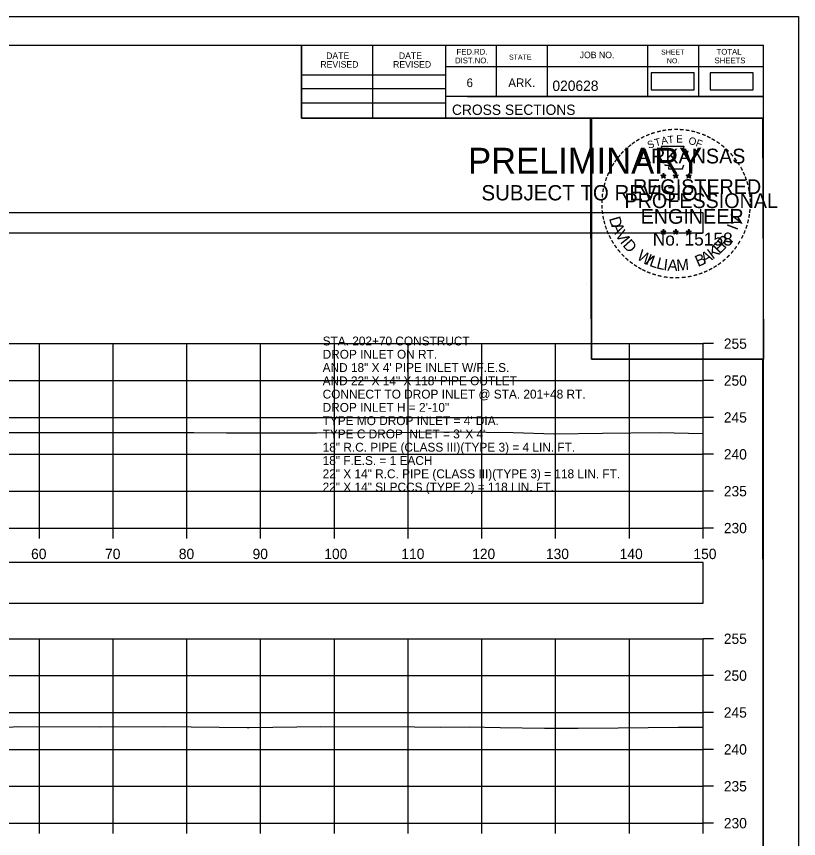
# Model space of a CAD drawing. Extents: x 1369627 to 1374022, y 380035 to 398173.
# Drawn here: x 1372155.4 to 1372261.5, y 380780.7 to 380892.1 of the extents above; entities that cross this region are included whole.
import ezdxf

# ---------------------------------------------------------------- set-up
doc = ezdxf.new("R2010")
doc.units = 0
for name, color, linetype in [('Default', 7, 'Continuous'), ('R_Axis', 7, 'Continuous'), ('R_Axis Annot', 7, 'Continuous'), ('R_Border', 7, 'Continuous'), ('R_Border PE', 7, 'Continuous'), ('R_Border Prem', 7, 'Continuous'), ('R_Exist Surface', 7, 'Continuous'), ('R_Grid', 7, 'Continuous'), ('R_No Plot', 7, 'Continuous'), ('R_Water Annot', 7, 'Continuous')]:
    doc.layers.add(name, color=color, linetype=linetype)

msp = doc.modelspace()

# ---------------------------------------------------------------- linework, layer by layer
at = {"layer": 'Default'}
for points in [[(1372241.46, 380882.19), (1372247.3, 380882.19), (1372247.3, 380884.5), (1372241.46, 380884.5)], [(1372249.48, 380882.19), (1372255.32, 380882.19), (1372255.32, 380884.5), (1372249.48, 380884.5)], [(1371948.53, 380862.79), (1372248.53, 380862.79), (1372248.53, 380865.49), (1371948.53, 380865.49)], [(1371948.53, 380812.59), (1372248.53, 380812.59), (1372248.53, 380818.11), (1371948.53, 380818.11)]]:
    msp.add_lwpolyline(points, close=True, dxfattribs=at)
at = {"layer": 'R_Axis'}
for p, q in [((1372248.53, 380822.77), (1372248.53, 380847.77)), ((1372249.93, 380847.77), (1372248.53, 380847.77)), ((1372249.93, 380842.77), (1372248.53, 380842.77)), ((1372249.93, 380837.77), (1372248.53, 380837.77)), ((1372249.93, 380832.77), (1372248.53, 380832.77)), ((1372249.93, 380827.77), (1372248.53, 380827.77)), ((1371948.53, 380822.77), (1372248.53, 380822.77)), ((1372158.53, 380821.37), (1372158.53, 380822.77)), ((1372168.53, 380821.37), (1372168.53, 380822.77)), ((1372178.53, 380821.37), (1372178.53, 380822.77)), ((1372188.53, 380821.37), (1372188.53, 380822.77)), ((1372198.53, 380821.37), (1372198.53, 380822.77)), ((1372208.53, 380821.37), (1372208.53, 380822.77)), ((1372218.53, 380821.37), (1372218.53, 380822.77)), ((1372228.53, 380821.37), (1372228.53, 380822.77)), ((1372238.53, 380821.37), (1372238.53, 380822.77)), ((1372248.53, 380821.37), (1372248.53, 380822.77)), ((1372249.93, 380822.77), (1372248.53, 380822.77)), ((1372248.53, 380782.77), (1372248.53, 380807.77)), ((1372249.93, 380807.77), (1372248.53, 380807.77)), ((1372249.93, 380802.77), (1372248.53, 380802.77)), ((1372249.93, 380797.77), (1372248.53, 380797.77)), ((1372249.93, 380792.77), (1372248.53, 380792.77)), ((1372249.93, 380787.77), (1372248.53, 380787.77)), ((1371948.53, 380782.77), (1372248.53, 380782.77)), ((1372158.53, 380781.37), (1372158.53, 380782.77)), ((1372168.53, 380781.37), (1372168.53, 380782.77)), ((1372178.53, 380781.37), (1372178.53, 380782.77)), ((1372188.53, 380781.37), (1372188.53, 380782.77)), ((1372198.53, 380781.37), (1372198.53, 380782.77)), ((1372208.53, 380781.37), (1372208.53, 380782.77)), ((1372218.53, 380781.37), (1372218.53, 380782.77)), ((1372228.53, 380781.37), (1372228.53, 380782.77)), ((1372238.53, 380781.37), (1372238.53, 380782.77)), ((1372248.53, 380781.37), (1372248.53, 380782.77)), ((1372249.93, 380782.77), (1372248.53, 380782.77))]:
    msp.add_line(p, q, dxfattribs=at)
at = {"layer": 'R_Border'}
for p, q in [((1371940.53, 380888.23), (1372256.71, 380888.23)), ((1372194.07, 380878.35), (1372194.07, 380888.23)), ((1372203.75, 380878.35), (1372203.75, 380888.23)), ((1372213.61, 380888.23), (1372213.61, 380878.35)), ((1372220.45, 380888.23), (1372220.45, 380881.29)), ((1372227.39, 380888.23), (1372227.39, 380881.29)), ((1372240.97, 380888.23), (1372240.97, 380881.29)), ((1372247.91, 380888.23), (1372247.91, 380881.29)), ((1372256.71, 380682.77), (1372256.71, 380888.23)), ((1372256.71, 380885.29), (1372213.61, 380885.29)), ((1372256.71, 380885.31), (1372256.71, 380885.31)), ((1372194.07, 380884.21), (1372213.61, 380884.21)), ((1372194.07, 380882.35), (1372213.61, 380882.35)), ((1372256.71, 380881.29), (1372213.61, 380881.29)), ((1372216.57, 380881.29), (1372256.71, 380881.29)), ((1372194.07, 380880.41), (1372213.61, 380880.41)), ((1372256.71, 380878.35), (1372194.07, 380878.35))]:
    msp.add_line(p, q, dxfattribs=at)
at = {"layer": 'R_Border PE'}
for p, q in [((1372243.14, 380870.86), (1372243.1, 380870.61)), ((1372243.14, 380870.5), (1372243.14, 380870.86)), ((1372243.14, 380870.86), (1372243.19, 380870.61)), ((1372244.81, 380870.86), (1372244.77, 380870.61)), ((1372244.81, 380870.5), (1372244.81, 380870.86)), ((1372244.81, 380870.86), (1372244.86, 380870.61)), ((1372246.58, 380870.85), (1372246.54, 380870.6)), ((1372246.58, 380870.49), (1372246.58, 380870.85)), ((1372246.58, 380870.85), (1372246.63, 380870.6)), ((1372242.79, 380870.61), (1372243.14, 380870.5)), ((1372242.79, 380870.61), (1372243.05, 380870.56)), ((1372242.79, 380870.61), (1372243.03, 380870.49)), ((1372242.93, 380870.2), (1372243.14, 380870.5)), ((1372242.93, 380870.2), (1372243.05, 380870.44)), ((1372242.93, 380870.2), (1372243.14, 380870.42)), ((1372243.49, 380870.61), (1372243.14, 380870.5)), ((1372243.36, 380870.2), (1372243.14, 380870.5)), ((1372243.36, 380870.2), (1372243.14, 380870.41)), ((1372243.49, 380870.61), (1372243.2, 380870.56)), ((1372243.36, 380870.2), (1372243.22, 380870.49)), ((1372243.49, 380870.61), (1372243.29, 380870.51)), ((1372244.46, 380870.61), (1372244.81, 380870.5)), ((1372244.46, 380870.61), (1372244.72, 380870.56)), ((1372244.46, 380870.61), (1372244.7, 380870.49)), ((1372244.6, 380870.2), (1372244.81, 380870.5)), ((1372244.6, 380870.2), (1372244.72, 380870.44)), ((1372244.6, 380870.2), (1372244.81, 380870.42)), ((1372245.16, 380870.61), (1372244.81, 380870.5)), ((1372245.03, 380870.2), (1372244.81, 380870.5)), ((1372245.03, 380870.2), (1372244.81, 380870.41)), ((1372245.16, 380870.61), (1372244.87, 380870.56)), ((1372245.03, 380870.2), (1372244.89, 380870.49)), ((1372245.16, 380870.61), (1372244.96, 380870.51)), ((1372246.23, 380870.6), (1372246.58, 380870.49)), ((1372246.23, 380870.6), (1372246.48, 380870.55)), ((1372246.23, 380870.6), (1372246.47, 380870.47)), ((1372246.36, 380870.19), (1372246.58, 380870.49)), ((1372246.36, 380870.19), (1372246.49, 380870.43)), ((1372246.36, 380870.19), (1372246.58, 380870.41)), ((1372246.92, 380870.6), (1372246.58, 380870.49)), ((1372246.79, 380870.19), (1372246.58, 380870.49)), ((1372246.79, 380870.19), (1372246.58, 380870.4)), ((1372246.92, 380870.6), (1372246.64, 380870.55)), ((1372246.79, 380870.19), (1372246.65, 380870.48)), ((1372246.92, 380870.6), (1372246.72, 380870.49)), ((1372242.79, 380863.04), (1372243.14, 380862.92)), ((1372242.79, 380863.04), (1372243.04, 380862.99)), ((1372242.79, 380863.04), (1372243.03, 380862.91)), ((1372242.92, 380862.63), (1372243.14, 380862.92)), ((1372243.14, 380863.29), (1372243.1, 380863.04)), ((1372243.14, 380862.92), (1372243.14, 380863.29)), ((1372243.14, 380863.29), (1372243.19, 380863.04)), ((1372243.49, 380863.04), (1372243.14, 380862.92)), ((1372243.35, 380862.63), (1372243.14, 380862.92)), ((1372243.49, 380863.04), (1372243.2, 380862.99)), ((1372243.35, 380862.63), (1372243.22, 380862.92)), ((1372243.49, 380863.04), (1372243.28, 380862.93)), ((1372244.46, 380863.04), (1372244.81, 380862.92)), ((1372244.46, 380863.04), (1372244.71, 380862.99)), ((1372244.46, 380863.04), (1372244.7, 380862.91)), ((1372244.59, 380862.63), (1372244.81, 380862.92)), ((1372244.81, 380863.29), (1372244.77, 380863.04)), ((1372244.81, 380862.92), (1372244.81, 380863.29)), ((1372244.81, 380863.29), (1372244.86, 380863.04)), ((1372245.16, 380863.04), (1372244.81, 380862.92)), ((1372245.02, 380862.63), (1372244.81, 380862.92)), ((1372245.16, 380863.04), (1372244.87, 380862.99)), ((1372245.02, 380862.63), (1372244.88, 380862.92)), ((1372245.16, 380863.04), (1372244.95, 380862.93)), ((1372246.23, 380863.03), (1372246.58, 380862.91)), ((1372246.23, 380863.03), (1372246.48, 380862.98)), ((1372246.23, 380863.03), (1372246.46, 380862.9)), ((1372246.36, 380862.62), (1372246.58, 380862.91)), ((1372246.58, 380863.28), (1372246.53, 380863.03)), ((1372246.58, 380862.91), (1372246.58, 380863.28)), ((1372246.58, 380863.28), (1372246.62, 380863.03)), ((1372246.92, 380863.03), (1372246.58, 380862.91)), ((1372246.79, 380862.62), (1372246.58, 380862.91)), ((1372246.92, 380863.03), (1372246.64, 380862.98)), ((1372246.79, 380862.62), (1372246.65, 380862.91)), ((1372246.92, 380863.03), (1372246.72, 380862.92)), ((1372242.92, 380862.63), (1372243.05, 380862.87)), ((1372242.92, 380862.63), (1372243.14, 380862.84)), ((1372243.35, 380862.63), (1372243.14, 380862.84)), ((1372244.59, 380862.63), (1372244.72, 380862.87)), ((1372244.59, 380862.63), (1372244.81, 380862.84)), ((1372245.02, 380862.63), (1372244.81, 380862.84)), ((1372246.36, 380862.62), (1372246.49, 380862.86)), ((1372246.36, 380862.62), (1372246.57, 380862.83)), ((1372246.79, 380862.62), (1372246.57, 380862.83))]:
    msp.add_line(p, q, dxfattribs=at)
for points in [[(1372242.84, 380874.49), (1372243.1, 380873.66)], [(1372246.35, 380873.56), (1372246.49, 380873.85), (1372245.8, 380873.82), (1372245.95, 380874.49), (1372242.84, 380874.49)], [(1372243.33, 380872.06), (1372243.33, 380871.98), (1372243.89, 380871.96), (1372243.84, 380871.48), (1372245.71, 380871.48), (1372245.91, 380872.02)], [(1372243.14, 380870.86), (1372243.36, 380870.2), (1372242.79, 380870.61), (1372243.49, 380870.61), (1372242.93, 380870.2), (1372243.14, 380870.86)], [(1372244.81, 380870.86), (1372245.03, 380870.2), (1372244.46, 380870.61), (1372245.16, 380870.61), (1372244.6, 380870.2), (1372244.81, 380870.86)], [(1372246.58, 380870.85), (1372246.79, 380870.19), (1372246.23, 380870.6), (1372246.92, 380870.6), (1372246.36, 380870.19), (1372246.58, 380870.85)], [(1372243.14, 380863.29), (1372243.35, 380862.63), (1372242.79, 380863.04), (1372243.49, 380863.04), (1372242.92, 380862.63), (1372243.14, 380863.29)], [(1372244.81, 380863.29), (1372245.02, 380862.63), (1372244.46, 380863.04), (1372245.16, 380863.04), (1372244.59, 380862.63), (1372244.81, 380863.29)], [(1372246.58, 380863.28), (1372246.79, 380862.62), (1372246.23, 380863.03), (1372246.92, 380863.03), (1372246.36, 380862.62), (1372246.58, 380863.28)]]:
    msp.add_lwpolyline(points, dxfattribs=at)
for centre, radius in [((1372243.14, 380870.5), 0.172), ((1372243.14, 380870.5), 0.145), ((1372243.14, 380870.5), 0.116), ((1372243.14, 380870.5), 0.0991), ((1372243.14, 380870.5), 0.0747), ((1372243.14, 380870.5), 0.0495), ((1372243.14, 380870.5), 0.0296), ((1372244.81, 380870.5), 0.172), ((1372244.81, 380870.5), 0.145), ((1372244.81, 380870.5), 0.116), ((1372244.81, 380870.5), 0.0991), ((1372244.81, 380870.5), 0.0747), ((1372244.81, 380870.5), 0.0495), ((1372244.81, 380870.5), 0.0296), ((1372246.58, 380870.48), 0.172), ((1372246.58, 380870.48), 0.145), ((1372246.58, 380870.48), 0.116), ((1372246.58, 380870.48), 0.0991), ((1372246.58, 380870.48), 0.0747), ((1372246.58, 380870.48), 0.0495), ((1372246.58, 380870.48), 0.0296), ((1372243.14, 380862.92), 0.172), ((1372243.14, 380862.92), 0.145), ((1372243.14, 380862.92), 0.116), ((1372243.14, 380862.92), 0.0991), ((1372243.14, 380862.92), 0.0747), ((1372243.14, 380862.92), 0.0495), ((1372243.14, 380862.92), 0.0296), ((1372244.81, 380862.92), 0.172), ((1372244.81, 380862.92), 0.145), ((1372244.81, 380862.92), 0.116), ((1372244.81, 380862.92), 0.0991), ((1372244.81, 380862.92), 0.0747), ((1372244.81, 380862.92), 0.0495), ((1372244.81, 380862.92), 0.0296), ((1372246.57, 380862.91), 0.172), ((1372246.57, 380862.91), 0.145), ((1372246.57, 380862.91), 0.116), ((1372246.57, 380862.91), 0.0991), ((1372246.57, 380862.91), 0.0747), ((1372246.57, 380862.91), 0.0495), ((1372246.57, 380862.91), 0.0296)]:
    msp.add_circle(centre, radius, dxfattribs=at)
at = {"layer": 'R_Exist Surface'}
for points in [[(1372150.83, 380835.72), (1372162.87, 380835.73), (1372164.83, 380835.74), (1372179.47, 380835.74), (1372183.9, 380835.7), (1372196.1, 380835.7), (1372205.64, 380835.75), (1372209.82, 380835.76), (1372215.53, 380835.83), (1372222.79, 380835.72), (1372228.31, 380835.54), (1372234.86, 380835.63), (1372242.61, 380835.73), (1372248.53, 380835.57)], [(1372153.8, 380795.74), (1372155.56, 380795.89), (1372166.69, 380795.84), (1372175.3, 380795.86), (1372186.72, 380795.76), (1372186.83, 380795.76), (1372186.98, 380795.76), (1372196.65, 380795.86), (1372209.39, 380795.84), (1372212.93, 380795.8), (1372216.79, 380795.81), (1372220.99, 380795.76), (1372227, 380795.67), (1372231.58, 380795.64), (1372236.99, 380795.71), (1372245.16, 380795.77), (1372248.53, 380795.78)]]:
    msp.add_lwpolyline(points, dxfattribs=at)
at = {"layer": 'R_Grid'}
for p, q in [((1371948.53, 380847.77), (1372248.53, 380847.77)), ((1372158.53, 380822.77), (1372158.53, 380847.77)), ((1372168.53, 380822.77), (1372168.53, 380847.77)), ((1372178.53, 380822.77), (1372178.53, 380847.77)), ((1372188.53, 380822.77), (1372188.53, 380847.77)), ((1372198.53, 380822.77), (1372198.53, 380847.77)), ((1372208.53, 380822.77), (1372208.53, 380847.77)), ((1372218.53, 380822.77), (1372218.53, 380847.77)), ((1372228.53, 380822.77), (1372228.53, 380847.77)), ((1372238.53, 380822.77), (1372238.53, 380847.77)), ((1372248.53, 380822.77), (1372248.53, 380847.77)), ((1371948.53, 380842.77), (1372248.53, 380842.77)), ((1371948.53, 380837.77), (1372248.53, 380837.77)), ((1371948.53, 380832.77), (1372248.53, 380832.77)), ((1371948.53, 380827.77), (1372248.53, 380827.77)), ((1371948.53, 380822.77), (1372248.53, 380822.77)), ((1371948.53, 380807.77), (1372248.53, 380807.77)), ((1372158.53, 380782.77), (1372158.53, 380807.77)), ((1372168.53, 380782.77), (1372168.53, 380807.77)), ((1372178.53, 380782.77), (1372178.53, 380807.77)), ((1372188.53, 380782.77), (1372188.53, 380807.77)), ((1372198.53, 380782.77), (1372198.53, 380807.77)), ((1372208.53, 380782.77), (1372208.53, 380807.77)), ((1372218.53, 380782.77), (1372218.53, 380807.77)), ((1372228.53, 380782.77), (1372228.53, 380807.77)), ((1372238.53, 380782.77), (1372238.53, 380807.77)), ((1372248.53, 380782.77), (1372248.53, 380807.77)), ((1371948.53, 380802.77), (1372248.53, 380802.77)), ((1371948.53, 380797.77), (1372248.53, 380797.77)), ((1371948.53, 380792.77), (1372248.53, 380792.77)), ((1371948.53, 380787.77), (1372248.53, 380787.77)), ((1371948.53, 380782.77), (1372248.53, 380782.77))]:
    msp.add_line(p, q, dxfattribs=at)
at = {"layer": 'R_No Plot'}
for p, q in [((1371928.13, 380892.13), (1372261.46, 380892.13)), ((1372232.74, 380855.9), (1372232.74, 380855.9))]:
    msp.add_line(p, q, dxfattribs=at)
for points in [[(1371928.12, 380892.13), (1372261.46, 380892.13), (1372261.46, 380678.79), (1371928.12, 380678.79)], [(1372174.45, 380888.23), (1372194.07, 380888.23), (1372194.07, 380878.35), (1372210.18, 380878.35), (1372233.38, 380878.35), (1372233.38, 380845.68), (1372256.59, 380845.68), (1372256.71, 380682.77), (1371940.53, 380682.77), (1371940.53, 380888.23)], [(1372233.24, 380878.35), (1372256.59, 380878.35), (1372256.73, 380845.68), (1372233.38, 380845.68)]]:
    msp.add_lwpolyline(points, close=True, dxfattribs=at)

# ---------------------------------------------------------------- texts
at = {"layer": 'R_Axis Annot'}
for s, p in [('255', (1372251.33, 380847.07)), ('250', (1372251.33, 380842.07)), ('245', (1372251.33, 380837.07)), ('240', (1372251.33, 380832.07)), ('235', (1372251.33, 380827.07)), ('230', (1372251.33, 380822.07)), ('60', (1372157.41, 380818.57)), ('70', (1372167.44, 380818.57)), ('80', (1372177.44, 380818.57)), ('90', (1372187.44, 380818.57)), ('100', (1372197.16, 380818.57)), ('110', (1372207.61, 380818.57)), ('120', (1372217.21, 380818.57)), ('130', (1372227.21, 380818.57)), ('140', (1372237.21, 380818.57)), ('150', (1372247.21, 380818.57)), ('255', (1372251.33, 380807.07)), ('250', (1372251.33, 380802.07)), ('245', (1372251.33, 380797.07)), ('240', (1372251.33, 380792.07)), ('235', (1372251.33, 380787.07)), ('230', (1372251.33, 380782.07))]:
    msp.add_text(s, height=1.4, dxfattribs=at).set_placement(p)
at = {"layer": 'R_Border'}
for s, height, p in [('FED.RD.', 0.782, (1372215.09, 380886.95)), ('SHEET', 0.684, (1372242.83, 380886.95)), ('TOTAL', 0.782, (1372250.35, 380886.95)), ('DATE', 0.879, (1372197.41, 380886.37)), ('DATE', 0.879, (1372207.27, 380886.37)), ('DIST.NO.', 0.782, (1372214.89, 380885.77)), ('STATE', 0.684, (1372222.21, 380886.27)), ('JOB NO.', 0.879, (1372231.79, 380886.47)), ('NO.', 0.684, (1372243.61, 380885.77)), ('SHEETS', 0.782, (1372250.07, 380885.77)), ('REVISED', 0.879, (1372196.63, 380885.19)), ('REVISED', 0.879, (1372206.49, 380885.19)), ('6', 1.17, (1372216.45, 380882.55)), ('ARK.', 1.172, (1372222.11, 380882.55)), ('020628', 1.4, (1372228.09, 380882.03)), ('CROSS SECTIONS', 1.4, (1372214.47, 380878.78))]:
    msp.add_text(s, height=height, rotation=360, dxfattribs=at).set_placement(p)
at = {"layer": 'R_Border PE'}
for s, height, rotation, p in [('-', 1.6, 19.1761, (1372241.58, 380875.61)), ('-', 1.6, 13.6301, (1372242.33, 380875.85)), ('-', 1.6, 10.2193, (1372243.01, 380876.02)), ('-', 1.6, 5.8968, (1372243.74, 380876.13)), ('-', 1.6, 0.1862, (1372244.51, 380876.2)), ('-', 1.6, 357.743, (1372245.24, 380876.19)), ('-', 1.6, 352.1617, (1372245.98, 380876.13)), ('-', 1.6, 347.2049, (1372246.7, 380876.02)), ('-', 1.6, 342.3362, (1372247.33, 380875.86)), ('-', 1.6, 337.8551, (1372248.07, 380875.64)), ('-', 1.6, 36.2317, (1372239.14, 380874.26)), ('-', 1.6, 34.0636, (1372239.72, 380874.66)), ('-', 1.6, 28.7918, (1372240.32, 380875.03)), ('-', 1.6, 24.3072, (1372240.95, 380875.34)), ('S', 1, 21.594, (1372241.19, 380874.16)), ('T', 1, 16.4036, (1372242.1, 380874.5)), ('A', 1, 11.2132, (1372242.93, 380874.75)), ('T', 1, 6.0228, (1372243.78, 380874.91)), ('E', 1, 0.8323, (1372244.88, 380875.02)), ('O', 1, 350.4515, (1372246.49, 380874.81)), ('F', 1, 340.0707, (1372247.44, 380874.58)), ('-', 1.6, 334.1211, (1372248.7, 380875.37)), ('-', 1.6, 329.6409, (1372249.28, 380875.08)), ('-', 1.6, 325.8627, (1372249.92, 380874.72)), ('-', 1.6, 42.9622, (1372238.23, 380873.47)), ('-', 1.6, 38.9507, (1372238.67, 380873.88)), ('ARKANSAS', 2, 360, (1372239.69, 380872.2)), ('-', 1.6, 320.5297, (1372250.53, 380874.3)), ('-', 1.6, 315.5786, (1372251.13, 380873.81)), ('-', 1.6, 50.6142, (1372237.38, 380872.5)), ('-', 1.6, 48.423, (1372237.78, 380872.99)), ('-', 1.6, 309.8797, (1372251.7, 380873.26)), ('-', 1.6, 306.6522, (1372252.22, 380872.66)), ('-', 1.6, 58.0706, (1372236.64, 380871.41)), ('-', 1.6, 54.2325, (1372236.97, 380871.94)), ('-', 1.4, 303.6753, (1372252.71, 380872.09)), ('-', 1.6, 67.7743, (1372236.07, 380870.18)), ('-', 1.6, 62.8713, (1372236.33, 380870.8)), ('-', 1.6, 299.6684, (1372253.03, 380871.48)), ('-', 1.6, 294.6628, (1372253.35, 380870.87)), ('-', 1.6, 75.461, (1372235.66, 380868.84)), ('-', 1.6, 72.3945, (1372235.85, 380869.55)), ('REGISTERED', 2, 360, (1372239.01, 380868.05)), ('-', 1.6, 290.5728, (1372253.61, 380870.29)), ('-', 1.6, 285.1233, (1372253.84, 380869.71)), ('-', 1.6, 81.2013, (1372235.52, 380868.13)), ('-', 1.6, 280.5493, (1372254.04, 380868.97)), ('-', 1.6, 89.0622, (1372235.42, 380866.74)), ('-', 1.6, 85.1863, (1372235.45, 380867.44)), ('PROFESSIONAL', 2, 360, (1372237.86, 380866.15)), ('-', 1.6, 276.5962, (1372254.21, 380868.2)), ('-', 1.6, 274.3301, (1372254.27, 380867.48)), ('-', 1.6, 94.1959, (1372235.46, 380866.01)), ('-', 1.6, 269.9407, (1372254.3, 380866.85)), ('-', 1.6, 98.9479, (1372235.53, 380865.34)), ('-', 1.6, 101.7149, (1372235.66, 380864.61)), ('ENGINEER', 2, 360, (1372240.05, 380864.02)), ('V', 1.54, 72.6573, (1372253.35, 380863.59)), ('-', 1.6, 260.9953, (1372254.21, 380865.53)), ('-', 1.6, 263.5172, (1372254.28, 380866.18)), ('-', 1.6, 105.4578, (1372235.83, 380864.02)), ('D', 1.54, 286.2848, (1372235.75, 380864.75)), ('-', 1.6, 255.7626, (1372254.1, 380864.85)), ('-', 1.6, 109.0874, (1372236.04, 380863.38)), ('-', 1.6, 114.0643, (1372236.3, 380862.79)), ('A', 1.54, 292.7835, (1372236.05, 380863.75)), ('V', 1.54, 300.7936, (1372236.56, 380862.57)), ('I', 1.54, 69.0301, (1372253.12, 380863.05)), ('-', 1.6, 247.8887, (1372253.7, 380863.46)), ('-', 1.6, 252.8681, (1372253.92, 380864.13)), ('-', 1.6, 115.7289, (1372236.6, 380862.17)), ('-', 1.6, 120.4471, (1372236.96, 380861.58)), ('I', 1.54, 308.3502, (1372237.19, 380861.53)), ('D', 1.54, 311.9774, (1372237.54, 380861.06)), ('No. 15158', 1.757, 360, (1372241.69, 380861.07)), ('E', 1.54, 44.0175, (1372250.74, 380859.85)), ('R', 1.54, 50.3651, (1372251.47, 380860.56)), (',', 1.54, 57.4684, (1372252.2, 380861.44)), ('-', 1.6, 244.6197, (1372253.43, 380862.83)), ('-', 1.6, 125.8934, (1372237.36, 380861.02)), ('K', 1.54, 36.9143, (1372249.83, 380859.16)), ('-', 1.6, 233.8452, (1372252.64, 380861.42)), ('-', 1.6, 239.0712, (1372253.04, 380862.08)), ('-', 1.6, 130.7181, (1372237.82, 380860.47)), ('-', 1.6, 134.2238, (1372238.34, 380859.93)), ('W', 1.54, 328.0731, (1372239.42, 380859.3)), ('I', 1.54, 336.6877, (1372240.61, 380858.59)), ('L', 1.54, 340.3149, (1372241.14, 380858.34)), ('B', 1.54, 22.8589, (1372247.82, 380858.15)), ('A', 1.54, 28.9042, (1372248.71, 380858.53)), ('-', 1.6, 225.7653, (1372251.73, 380860.29)), ('-', 1.6, 231.2538, (1372252.21, 380860.86)), ('-', 1.6, 138.9338, (1372238.86, 380859.46)), ('-', 1.6, 144.6463, (1372239.42, 380859.06)), ('-', 1.6, 148.0898, (1372239.98, 380858.69)), ('L', 1.54, 346.6625, (1372242.1, 380858)), ('I', 1.54, 353.0101, (1372243.09, 380857.76)), ('A', 1.54, 356.6373, (1372243.66, 380857.68)), ('M', 1.54, 4.6473, (1372244.95, 380857.62)), ('-', 1.6, 212.2491, (1372250.12, 380858.93)), ('-', 1.6, 215.7363, (1372250.66, 380859.31)), ('-', 1.6, 221.0851, (1372251.21, 380859.78)), ('-', 1.6, 151.5704, (1372240.56, 380858.36)), ('-', 1.6, 154.6002, (1372241.08, 380858.11)), ('-', 1.6, 158.5612, (1372241.71, 380857.86)), ('-', 1.6, 162.7983, (1372242.39, 380857.65)), ('AAMU', 0.00002, 360, (1372244.74, 380857.62)), ('-', 1.6, 199.4643, (1372248.31, 380857.98)), ('-', 1.6, 204.2516, (1372248.94, 380858.26)), ('-', 1.6, 207.3568, (1372249.57, 380858.58)), ('-', 1.6, 167.5555, (1372243.11, 380857.48)), ('-', 1.6, 173.1155, (1372243.88, 380857.37)), ('-', 1.6, 176.5183, (1372244.63, 380857.32)), ('-', 1.6, 181.5918, (1372245.37, 380857.34)), ('-', 1.6, 185.8167, (1372246.18, 380857.41)), ('-', 1.6, 191.2858, (1372246.92, 380857.55)), ('-', 1.6, 195.4743, (1372247.65, 380857.75))]:
    msp.add_text(s, height=height, rotation=rotation, dxfattribs=at).set_placement(p)
at = {"layer": 'R_Border Prem'}
for s, height, p in [('PRELIMINARY', 3.5, (1372216.66, 380870.82)), ('DWB', 0.01, (1372217.41, 380872.67)), ('SUBJECT TO REVISION', 2.0751, (1372218.47, 380867.19))]:
    msp.add_text(s, height=height, rotation=360, dxfattribs=at).set_placement(p)
at = {"layer": 'R_Water Annot'}
for s, p in [('STA. 202+70 CONSTRUCT', (1372196.94, 380847.53)), ('DROP INLET ON RT.', (1372196.94, 380845.73)), ('AND 18" X 4\' PIPE INLET W/F.E.S.', (1372196.94, 380843.93)), ('AND 22" X 14" X 118\' PIPE OUTLET', (1372196.94, 380842.13)), ('CONNECT TO DROP INLET @ STA. 201+48 RT.', (1372196.94, 380840.33)), ('DROP INLET H = 2\'-10"', (1372196.94, 380838.53)), ("TYPE MO DROP INLET = 4' DIA.", (1372196.94, 380836.73)), ("TYPE C DROP INLET = 3' X 4'", (1372196.94, 380834.93)), ('18" R.C. PIPE (CLASS III)(TYPE 3) = 4 LIN. FT.', (1372196.94, 380833.13)), ('18" F.E.S. = 1 EACH', (1372196.94, 380831.33)), ('22" X 14" R.C. PIPE (CLASS III)(TYPE 3) = 118 LIN. FT.', (1372196.94, 380829.53)), ('22" X 14" SLPCCS (TYPE 2) = 118 LIN. FT.', (1372196.94, 380827.73))]:
    msp.add_text(s, height=1.2, dxfattribs=at).set_placement(p)

doc.saveas('drawing.dxf')
